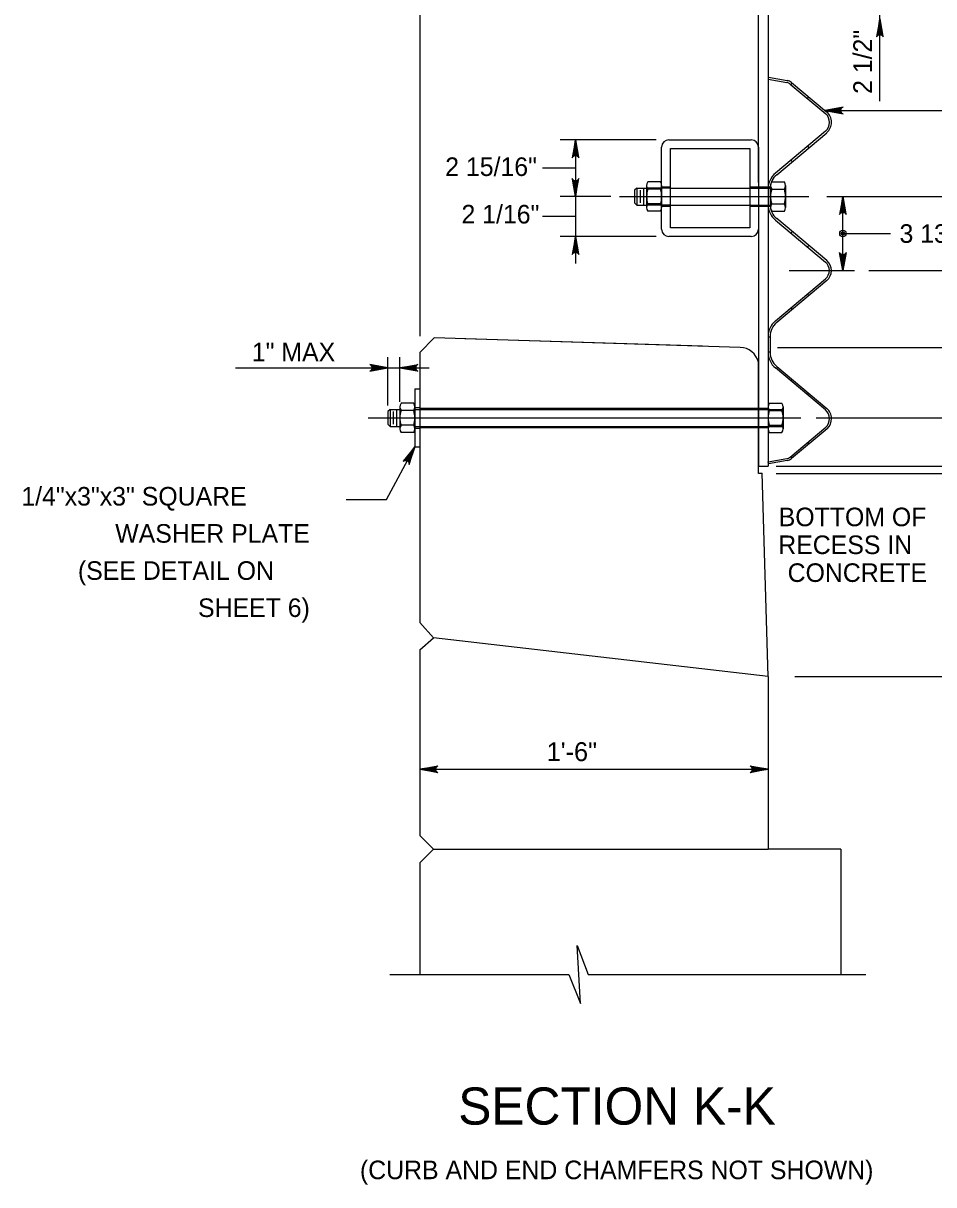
# Model space of a CAD drawing. Extents: x 632007860 to 635435983, y 295418622 to 297794622.
# Drawn here: x 633998605 to 634147971, y 296302518 to 296493131 of the extents above; entities that cross this region are included whole.
import ezdxf

# ---------------------------------------------------------------- set-up
doc = ezdxf.new("R2010")
doc.units = 0
for name, color, linetype in [('8', 7, 'Continuous'), ('S-ABUT', 7, 'Continuous'), ('S-DECK', 7, 'Continuous'), ('S-DETL-DIMS', 7, 'Continuous'), ('S-DETL-T120', 7, 'Continuous'), ('S-DETL-T240', 7, 'Continuous'), ('S-STEL', 7, 'Continuous')]:
    doc.layers.add(name, color=color, linetype=linetype)

msp = doc.modelspace()

# ---------------------------------------------------------------- linework, layer by layer
at = {"layer": '8'}
for p, q in [((634096395, 296464676), (634127477, 296464676)), ((634124269, 296452572), (634134963, 296452572)), ((634055203, 296428364), (634123046, 296428364)), ((634123046, 296428364), (634126182, 296428364))]:
    msp.add_line(p, q, dxfattribs=at)
at = {"layer": 'S-ABUT'}
for p, q in [((634065885, 296392299), (634063650, 296394809)), ((634063650, 296390309), (634065885, 296392299)), ((634065900, 296357574), (634063650, 296359824)), ((634063650, 296355324), (634065900, 296357574))]:
    msp.add_line(p, q, dxfattribs=at)
at = {"layer": 'S-DECK'}
for p, q in [((634066031, 296441485), (634063650, 296439104)), ((634116223, 296439933), (634066031, 296441485)), ((634063650, 296439104), (634063650, 296394809)), ((634119210, 296419234), (634119210, 296437485)), ((634062858, 296433126), (634063650, 296433126)), ((634062858, 296433126), (634062858, 296423601)), ((634062858, 296423601), (634063650, 296423601)), ((634119818, 296419234), (634119210, 296419234)), ((634120801, 296385920), (634119817, 296419275)), ((634120800, 296385920), (634065885, 296392299)), ((634063650, 296390309), (634063650, 296359824)), ((634120800, 296385920), (634120800, 296357574)), ((634065900, 296357574), (634120800, 296357574)), ((634132717, 296357574), (634120800, 296357574)), ((634132717, 296357574), (634132717, 296337038)), ((634063650, 296355324), (634063650, 296337038))]:
    msp.add_line(p, q, dxfattribs=at)
msp.add_arc((634116125, 296436760), 3175, 13.63617, 88.22879, dxfattribs=at)
at = {"layer": 'S-DETL-DIMS'}
for p, q in [((634139138, 296480338), (634139138, 296524206)), ((634063650, 296522208), (634063650, 296441803)), ((634130125, 296478810), (634152446, 296478810)), ((634102443, 296474003), (634086690, 296474003)), ((634089198, 296474003), (634089198, 296453691)), ((634089198, 296469344), (634083812, 296469344)), ((634094978, 296464676), (634086690, 296464676)), ((634130404, 296464676), (634171746, 296464676)), ((634133065, 296452572), (634133065, 296464676)), ((634089198, 296461403), (634083812, 296461403)), ((634133065, 296458624), (634140872, 296458624)), ((634102443, 296458127), (634086690, 296458127)), ((634137327, 296452572), (634152446, 296452572)), ((634122344, 296439896), (634152446, 296439896)), ((634058426, 296430406), (634058426, 296438307)), ((634060384, 296431017), (634060384, 296438307)), ((634033446, 296436581), (634065185, 296436581)), ((634128659, 296428364), (634168719, 296428364)), ((634058174, 296414992), (634062858, 296423601)), ((634122094, 296420427), (634186486, 296420427)), ((634122094, 296419234), (634177797, 296419234)), ((634051589, 296414992), (634058174, 296414992)), ((634125172, 296385920), (634182504, 296385920)), ((634063650, 296370693), (634120801, 296370693)), ((634058761, 296337038), (634088109, 296337038)), ((634091284, 296337038), (634136834, 296337038))]:
    msp.add_line(p, q, dxfattribs=at)
for points in [[(634139138, 296493846), (634138583, 296490886), (634138662, 296491001), (634138741, 296491115), (634138840, 296491173), (634138939, 296491232), (634139039, 296491249), (634139138, 296491266), (634139237, 296491249), (634139336, 296491232), (634139435, 296491173), (634139535, 296491115), (634139614, 296491001), (634139693, 296490886), (634139138, 296493846), (634139614, 296491001), (634139535, 296491115), (634139138, 296493846), (634139435, 296491173), (634139336, 296491232), (634139138, 296493846), (634139237, 296491249), (634139138, 296491266), (634139138, 296493846), (634139039, 296491249), (634138939, 296491232), (634139138, 296493846), (634138840, 296491173), (634138741, 296491115), (634139138, 296493846), (634138662, 296491001)], [(634130125, 296478810), (634133084, 296478256), (634132970, 296478335), (634132856, 296478414), (634132798, 296478513), (634132739, 296478612), (634132722, 296478711), (634132705, 296478810), (634132722, 296478910), (634132739, 296479009), (634132798, 296479108), (634132856, 296479207), (634132970, 296479286), (634133084, 296479365), (634130125, 296478810), (634132970, 296479286), (634132856, 296479207), (634130125, 296478810), (634132798, 296479108), (634132739, 296479009), (634130125, 296478810), (634132722, 296478910), (634132705, 296478810), (634130125, 296478810), (634132722, 296478711), (634132739, 296478612), (634130125, 296478810), (634132798, 296478513), (634132856, 296478414), (634130125, 296478810), (634132970, 296478335)], [(634089198, 296474003), (634088644, 296471044), (634088723, 296471158), (634088802, 296471272), (634088901, 296471331), (634089000, 296471389), (634089099, 296471406), (634089198, 296471423), (634089298, 296471406), (634089397, 296471389), (634089496, 296471331), (634089595, 296471272), (634089674, 296471158), (634089753, 296471044), (634089198, 296474003), (634089674, 296471158), (634089595, 296471272), (634089198, 296474003), (634089496, 296471331), (634089397, 296471389), (634089198, 296474003), (634089298, 296471406), (634089198, 296471423), (634089198, 296474003), (634089099, 296471406), (634089000, 296471389), (634089198, 296474003), (634088901, 296471331), (634088802, 296471272), (634089198, 296474003), (634088723, 296471158)], [(634089198, 296464676), (634089753, 296467636), (634089674, 296467522), (634089595, 296467408), (634089496, 296467349), (634089397, 296467290), (634089298, 296467273), (634089198, 296467256), (634089099, 296467273), (634089000, 296467290), (634088901, 296467349), (634088802, 296467408), (634088723, 296467522), (634088644, 296467636), (634089198, 296464676), (634088723, 296467522), (634088802, 296467408), (634089198, 296464676), (634088901, 296467349), (634089000, 296467290), (634089198, 296464676), (634089099, 296467273), (634089198, 296467256), (634089198, 296464676), (634089298, 296467273), (634089397, 296467290), (634089198, 296464676), (634089496, 296467349), (634089595, 296467408), (634089198, 296464676), (634089674, 296467522)], [(634133065, 296464676), (634132510, 296461717), (634132589, 296461831), (634132668, 296461945), (634132767, 296462004), (634132866, 296462063), (634132966, 296462080), (634133065, 296462097), (634133164, 296462080), (634133263, 296462063), (634133363, 296462004), (634133462, 296461945), (634133541, 296461831), (634133620, 296461717), (634133065, 296464676), (634133541, 296461831), (634133462, 296461945), (634133065, 296464676), (634133363, 296462004), (634133263, 296462063), (634133065, 296464676), (634133164, 296462080), (634133065, 296462097), (634133065, 296464676), (634132966, 296462080), (634132866, 296462063), (634133065, 296464676), (634132767, 296462004), (634132668, 296461945), (634133065, 296464676), (634132589, 296461831)], [(634089198, 296458127), (634088644, 296455168), (634088723, 296455282), (634088802, 296455396), (634088901, 296455454), (634089000, 296455513), (634089099, 296455530), (634089198, 296455547), (634089298, 296455530), (634089397, 296455513), (634089496, 296455454), (634089595, 296455396), (634089674, 296455282), (634089753, 296455168), (634089198, 296458127), (634089674, 296455282), (634089595, 296455396), (634089198, 296458127), (634089496, 296455454), (634089397, 296455513), (634089198, 296458127), (634089298, 296455530), (634089198, 296455547), (634089198, 296458127), (634089099, 296455530), (634089000, 296455513), (634089198, 296458127), (634088901, 296455454), (634088802, 296455396), (634089198, 296458127), (634088723, 296455282)], [(634133065, 296452572), (634132510, 296455531), (634132589, 296455417), (634132668, 296455303), (634132767, 296455245), (634132866, 296455186), (634132966, 296455169), (634133065, 296455152), (634133164, 296455169), (634133263, 296455186), (634133363, 296455245), (634133462, 296455303), (634133541, 296455417), (634133620, 296455531), (634133065, 296452572), (634133541, 296455417), (634133462, 296455303), (634133065, 296452572), (634133363, 296455245), (634133263, 296455186), (634133065, 296452572), (634133164, 296455169), (634133065, 296455152), (634133065, 296452572), (634132966, 296455169), (634132866, 296455186), (634133065, 296452572), (634132767, 296455245), (634132668, 296455303), (634133065, 296452572), (634132589, 296455417)], [(634058426, 296436581), (634055467, 296437136), (634055581, 296437057), (634055695, 296436978), (634055754, 296436878), (634055812, 296436779), (634055829, 296436680), (634055846, 296436581), (634055829, 296436482), (634055812, 296436382), (634055754, 296436283), (634055695, 296436184), (634055581, 296436105), (634055467, 296436026), (634058426, 296436581), (634055581, 296436105), (634055695, 296436184), (634058426, 296436581), (634055754, 296436283), (634055812, 296436382), (634058426, 296436581), (634055829, 296436482), (634055846, 296436581), (634058426, 296436581), (634055829, 296436680), (634055812, 296436779), (634058426, 296436581), (634055754, 296436878), (634055695, 296436978), (634058426, 296436581), (634055581, 296437057)], [(634060384, 296436581), (634063344, 296437136), (634063230, 296437057), (634063116, 296436978), (634063057, 296436878), (634062998, 296436779), (634062981, 296436680), (634062964, 296436581), (634062981, 296436482), (634062998, 296436382), (634063057, 296436283), (634063116, 296436184), (634063230, 296436105), (634063344, 296436026), (634060384, 296436581), (634063230, 296436105), (634063116, 296436184), (634060384, 296436581), (634063057, 296436283), (634062998, 296436382), (634060384, 296436581), (634062981, 296436482), (634062964, 296436581), (634060384, 296436581), (634062981, 296436680), (634062998, 296436779), (634060384, 296436581), (634063057, 296436878), (634063116, 296436978), (634060384, 296436581), (634063230, 296437057)], [(634062858, 296423601), (634060956, 296421267), (634061080, 296421329), (634061204, 296421391), (634061319, 296421396), (634061434, 296421400), (634061530, 296421367), (634061625, 296421335), (634061704, 296421273), (634061783, 296421210), (634061842, 296421111), (634061901, 296421012), (634061916, 296420874), (634061931, 296420736), (634062858, 296423601), (634061916, 296420874), (634061901, 296421012), (634062858, 296423601), (634061842, 296421111), (634061783, 296421210), (634062858, 296423601), (634061704, 296421273), (634061625, 296421335), (634062858, 296423601), (634061530, 296421367), (634061434, 296421400), (634062858, 296423601), (634061319, 296421396), (634061204, 296421391), (634062858, 296423601), (634061080, 296421329)], [(634063650, 296370693), (634066610, 296371248), (634066496, 296371169), (634066382, 296371090), (634066323, 296370991), (634066264, 296370892), (634066247, 296370793), (634066230, 296370693), (634066247, 296370594), (634066264, 296370495), (634066323, 296370396), (634066382, 296370296), (634066496, 296370217), (634066610, 296370138), (634063650, 296370693), (634066496, 296370217), (634066382, 296370296), (634063650, 296370693), (634066323, 296370396), (634066264, 296370495), (634063650, 296370693), (634066247, 296370594), (634066230, 296370693), (634063650, 296370693), (634066247, 296370793), (634066264, 296370892), (634063650, 296370693), (634066323, 296370991), (634066382, 296371090), (634063650, 296370693), (634066496, 296371169)], [(634120801, 296370693), (634117842, 296370138), (634117956, 296370217), (634118070, 296370296), (634118128, 296370396), (634118187, 296370495), (634118204, 296370594), (634118221, 296370693), (634118204, 296370793), (634118187, 296370892), (634118128, 296370991), (634118070, 296371090), (634117956, 296371169), (634117842, 296371248), (634120801, 296370693), (634117956, 296371169), (634118070, 296371090), (634120801, 296370693), (634118128, 296370991), (634118187, 296370892), (634120801, 296370693), (634118204, 296370793), (634118221, 296370693), (634120801, 296370693), (634118204, 296370594), (634118187, 296370495), (634120801, 296370693), (634118128, 296370396), (634118070, 296370296), (634120801, 296370693), (634117956, 296370217)], [(634088109, 296337038), (634090042, 296332276), (634089466, 296341801), (634091284, 296337038)]]:
    msp.add_lwpolyline(points, dxfattribs=at)
for radius in [529, 265]:
    msp.add_circle((634133065, 296458624), radius, dxfattribs=at)
at = {"layer": 'S-STEL'}
for p, q in [((634119210, 296466991), (634119210, 296509745)), ((634120799, 296509745), (634120799, 296487444)), ((634120799, 296487444), (634120799, 296420450)), ((634120855, 296484293), (634120799, 296483960)), ((634120799, 296483960), (634123859, 296483415)), ((634120855, 296484293), (634123918, 296483748)), ((634124424, 296483156), (634130251, 296478267)), ((634124539, 296483053), (634124757, 296483314)), ((634124640, 296483413), (634130402, 296478578)), ((634127236, 296480790), (634127455, 296481051)), ((634104521, 296474003), (634118022, 296474003)), ((634130196, 296475421), (634121988, 296468528)), ((634122205, 296468271), (634130416, 296475168)), ((634103334, 296459314), (634103334, 296472816)), ((634104769, 296472568), (634117775, 296472568)), ((634104769, 296459562), (634104769, 296472568)), ((634117775, 296472568), (634117775, 296459562)), ((634119210, 296472816), (634119210, 296459314)), ((634127238, 296472942), (634127453, 296472685)), ((634124541, 296470678), (634124757, 296470421)), ((634119210, 296468471), (634119210, 296420427)), ((634099248, 296466064), (634098902, 296465718)), ((634099248, 296466064), (634100873, 296466064)), ((634099248, 296466064), (634099248, 296463289)), ((634100331, 296466064), (634100331, 296463289)), ((634100873, 296466476), (634100873, 296462874)), ((634104769, 296466064), (634100873, 296466064)), ((634103148, 296467078), (634101059, 296467078)), ((634103312, 296466265), (634104769, 296466265)), ((634103334, 296466476), (634103334, 296462874)), ((634104769, 296466064), (634117775, 296466064)), ((634117775, 296466265), (634121195, 296466265)), ((634117775, 296466064), (634121133, 296466064)), ((634121195, 296466476), (634121195, 296462874)), ((634121380, 296467078), (634123469, 296467078)), ((634123656, 296466476), (634123656, 296462874)), ((634098902, 296465718), (634098902, 296463636)), ((634099790, 296465718), (634099790, 296463636)), ((634103148, 296465879), (634101058, 296465879)), ((634121133, 296465978), (634121133, 296463368)), ((634121380, 296465879), (634123470, 296465879)), ((634098902, 296463636), (634099248, 296463289)), ((634099248, 296463289), (634100873, 296463289)), ((634104769, 296463289), (634100873, 296463289)), ((634103148, 296463474), (634101058, 296463474)), ((634103148, 296462273), (634101058, 296462273)), ((634103312, 296463088), (634104769, 296463088)), ((634104769, 296463289), (634117775, 296463289)), ((634117775, 296463289), (634121133, 296463289)), ((634117775, 296463088), (634121195, 296463088)), ((634121380, 296463474), (634123470, 296463474)), ((634121380, 296462273), (634123470, 296462273)), ((634121988, 296460821), (634130196, 296453925)), ((634130416, 296454178), (634122205, 296461072)), ((634117775, 296459562), (634104769, 296459562)), ((634124544, 296458664), (634124757, 296458918)), ((634118022, 296458127), (634104521, 296458127)), ((634127231, 296456388), (634127457, 296456657)), ((634120799, 296451472), (634120799, 296420427)), ((634121988, 296444276), (634130196, 296451172)), ((634130416, 296450919), (634122205, 296444025)), ((634127231, 296448710), (634127457, 296448441)), ((634124544, 296446433), (634124757, 296446179)), ((634110050, 296440133), (634071048, 296441339)), ((634120799, 296441729), (634120799, 296440421)), ((634120800, 296441644), (634121131, 296441644)), ((634121132, 296441729), (634121132, 296440421)), ((634120799, 296440421), (634120799, 296439119)), ((634121132, 296440421), (634121132, 296439119)), ((634120800, 296439198), (634121131, 296439198)), ((634130196, 296429676), (634121988, 296436569)), ((634122205, 296436826), (634130416, 296429929)), ((634124541, 296434419), (634124757, 296434676)), ((634127238, 296432155), (634127453, 296432412)), ((634060397, 296430164), (634060397, 296426561)), ((634062673, 296430765), (634060583, 296430765)), ((634062852, 296430049), (634063650, 296430049)), ((634062858, 296430164), (634062858, 296426561)), ((634063650, 296429952), (634120799, 296429952)), ((634120799, 296430165), (634120799, 296426562)), ((634120984, 296430767), (634123073, 296430767)), ((634123260, 296430165), (634123260, 296426562)), ((634058772, 296429751), (634058426, 296429405)), ((634058426, 296429405), (634058426, 296427323)), ((634058772, 296429751), (634060397, 296429751)), ((634058772, 296429751), (634058772, 296426977)), ((634059314, 296429405), (634059314, 296427323)), ((634059856, 296429751), (634059856, 296426977)), ((634062673, 296429566), (634060582, 296429566)), ((634062852, 296429751), (634063650, 296429751)), ((634063650, 296429751), (634118845, 296429751)), ((634118845, 296429751), (634120799, 296429751)), ((634120799, 296429752), (634123241, 296429752)), ((634120984, 296429567), (634123074, 296429567)), ((634058426, 296427323), (634058772, 296426977)), ((634058772, 296426977), (634060397, 296426977)), ((634062673, 296427161), (634060582, 296427161)), ((634062673, 296425960), (634060582, 296425960)), ((634062851, 296426977), (634063650, 296426977)), ((634062851, 296426678), (634063650, 296426678)), ((634063650, 296426977), (634118969, 296426977)), ((634063650, 296426775), (634120799, 296426775)), ((634118969, 296426977), (634120751, 296426977)), ((634120799, 296426978), (634123241, 296426978)), ((634120984, 296427163), (634123074, 296427163)), ((634120984, 296425962), (634123074, 296425962)), ((634124424, 296421941), (634130251, 296426830)), ((634130483, 296426582), (634124660, 296421694)), ((634127236, 296424308), (634127461, 296424040)), ((634119210, 296420427), (634120799, 296420427)), ((634120799, 296421137), (634123859, 296421682)), ((634120854, 296420811), (634120799, 296421137)), ((634123925, 296421355), (634120854, 296420811)), ((634124539, 296422044), (634124763, 296421777))]:
    msp.add_line(p, q, dxfattribs=at)
for centre, radius, start, end in [((634123653, 296482235), 1199, 49.98585, 79.94952), ((634123653, 296482235), 1537, 49.98585, 79.94952), ((634128938, 296476873), 1922, 310.96064, 46.62924), ((634128938, 296476873), 2247, 310.96064, 49.35868), ((634104521, 296472816), 1188, 90, 180), ((634118022, 296472816), 1188, 0, 90), ((634124131, 296465978), 3333, 130.01267, 180), ((634124131, 296465978), 2998, 130.01267, 180), ((634101939, 296466476), 1066, 145.7053, 214.2947), ((634102268, 296466476), 1066, 325.7053, 34.2947), ((634122261, 296466476), 1066, 145.7053, 214.2947), ((634122590, 296466476), 1066, 325.7053, 34.2947), ((634104864, 296464676), 3991, 162.47188, 197.52812), ((634099342, 296464676), 3991, 342.47188, 17.52812), ((634125186, 296464676), 3991, 162.47188, 197.52812), ((634119664, 296464676), 3991, 342.47188, 17.52812), ((634101939, 296462874), 1066, 145.7053, 214.2947), ((634102268, 296462874), 1066, 325.7053, 34.2947), ((634124131, 296463368), 3333, 180, 229.98733), ((634124131, 296463368), 2998, 180, 229.98733), ((634122261, 296462874), 1066, 145.7053, 214.2947), ((634122590, 296462874), 1066, 325.7053, 34.2947), ((634104521, 296459314), 1188, 180, 270), ((634118022, 296459314), 1188, 270, 0), ((634128938, 296452473), 1922, 2.24211, 49.03936), ((634128938, 296452473), 2256, 1.90954, 49.03936), ((634128938, 296452624), 1922, 310.96064, 357.75789), ((634128938, 296452624), 2256, 310.96064, 358.09046), ((634124131, 296441729), 3333, 130.01267, 180), ((634124131, 296441729), 2998, 130.01267, 180), ((634124131, 296439119), 3333, 180.00218, 229.98733), ((634124131, 296439119), 2998, 180, 229.98733), ((634061463, 296430164), 1066, 145.7053, 214.2947), ((634061792, 296430164), 1066, 325.7053, 34.2947), ((634121865, 296430165), 1066, 145.7053, 214.2947), ((634122194, 296430165), 1066, 325.7053, 34.2947), ((634128938, 296428224), 2256, 313.37076, 49.03936), ((634064388, 296428364), 3991, 162.47188, 197.52812), ((634058866, 296428364), 3991, 342.47188, 17.52812), ((634124790, 296428365), 3991, 162.47188, 197.52812), ((634119268, 296428365), 3991, 342.47188, 17.52812), ((634128938, 296428224), 1922, 313.37076, 49.03936), ((634061463, 296426561), 1066, 145.7053, 214.2947), ((634061792, 296426561), 1066, 325.7053, 34.2947), ((634121865, 296426562), 1066, 145.7053, 214.2947), ((634122194, 296426562), 1066, 325.7053, 34.2947), ((634123653, 296422863), 1199, 280.05048, 310.01415), ((634123673, 296422866), 1534, 280.02985, 309.99999)]:
    msp.add_arc(centre, radius, start, end, dxfattribs=at)

# ---------------------------------------------------------------- texts
at = {"layer": 'S-DETL-T120'}
msp.add_text('2 1/2"', height=3048, rotation=90, dxfattribs=at).set_placement((634137818, 296481539))
for s, height, p in [('2 15/16"', 3048, (634067828, 296468064)), ('2 1/16"', 3048, (634070499, 296460272)), ('3 13/16"', 3048, (634142355, 296457093)), ('1" MAX', 3048.1, (634036103, 296437648)), ('1/4"x3"x3" SQUARE ', 3048.01, (633998294, 296413981)), ('BOTTOM OF', 3048, (634122535, 296410590)), ('WASHER PLATE', 3048.01, (634013695, 296407885)), ('RECESS IN', 3048, (634122463, 296406018)), ('(SEE DETAIL ON', 3048.01, (634007574, 296401789)), ('CONCRETE', 3048, (634123999, 296401446)), ('SHEET 6)', 3048, (634027279, 296395693)), ('1\'-6"', 3102.3, (634084474, 296372040)), ('(CURB AND END CHAMFERS NOT SHOWN)', 3048.01, (634053836, 296303435))]:
    msp.add_text(s, height=height, dxfattribs=at).set_placement(p)
at = {"layer": 'S-DETL-T240'}
msp.add_text('SECTION K-K', height=6096, dxfattribs=at).set_placement((634069965, 296312390))

doc.saveas('drawing.dxf')
